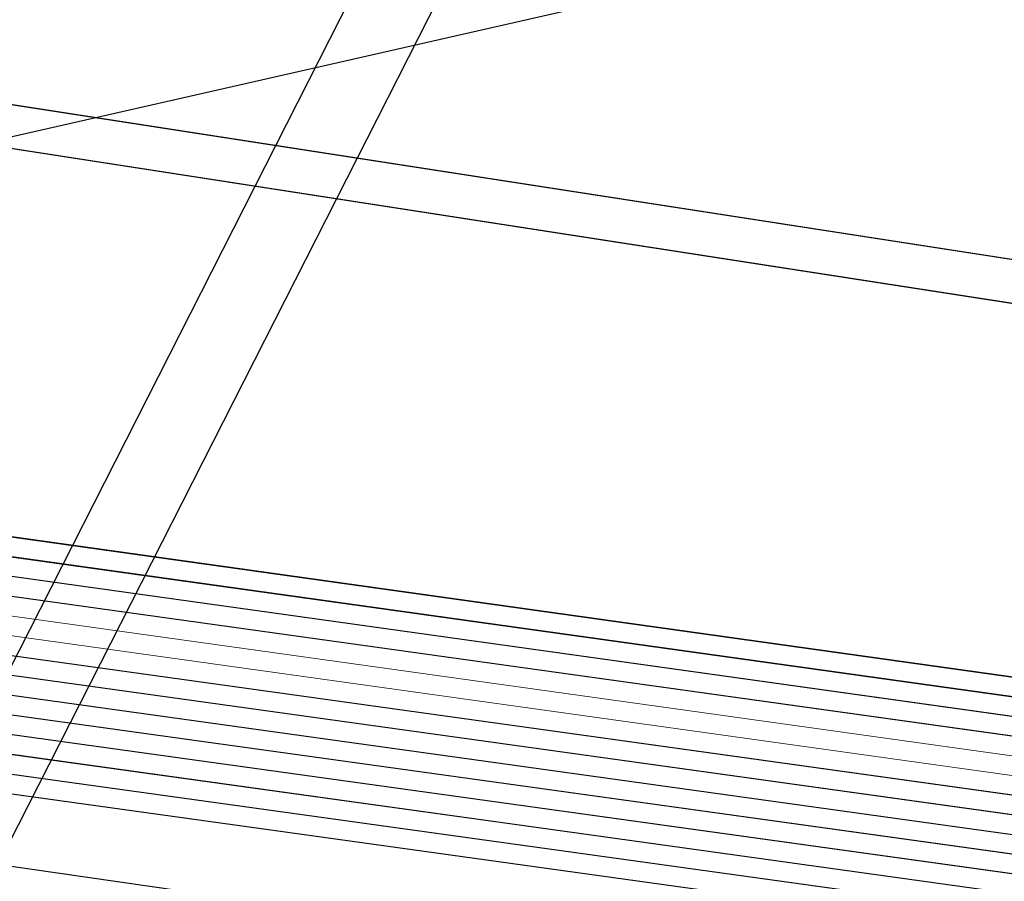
# Model space of a CAD drawing. Header units: metres. Extents: x -502 to 161, y -108 to 174.
# Tile 314 of 656: x -169.73 to -167.21, y -32.03 to -29.83. Entities that reach past the tile are written whole.
import ezdxf

# ---------------------------------------------------------------- set-up
doc = ezdxf.new("R2010")
doc.units = ezdxf.units.M
doc.header["$LTSCALE"] = 0.1
doc.linetypes.add('125', pattern=[101.6, 100.001, -1.599])
for name, color, linetype in [('BRI31-005.05-5p02-Koordinierung Lageplan 4. BA ZOB West 2022-06-15', 7, 'Continuous'), ('BRI31-005.06-5f07-Koordinierung Lageplan 4. BA ZOB Fernbusbahnh', 7, 'Continuous'), ('BRI32-005.02-5f05-Koordinierung Schemaplan 4 BA ZOB Teilbereich', 7, 'Continuous'), ('BRI32-005.03-5f06-Koordinierung Schemaplan 4 BA ZOB Teilbereich 2 Ost - Bahnhofsallee 2023-01-21', 7, 'Continuous')]:
    doc.layers.add(name, color=color, linetype=linetype)

msp = doc.modelspace()

# ---------------------------------------------------------------- linework, layer by layer
at = {"layer": 'BRI31-005.05-5p02-Koordinierung Lageplan 4. BA ZOB West 2022-06-15', "color": 250, "linetype": 'Continuous', "lineweight": 25, "true_color": 0x333333, "transparency": 33554687}
msp.add_line((-174.6352, -31.2326), (-141.7305, -23.7633), dxfattribs=at)
at = {"layer": 'BRI31-005.05-5p02-Koordinierung Lageplan 4. BA ZOB West 2022-06-15', "color": 7, "linetype": '125', "lineweight": 18, "transparency": 33554687}
for p, q in [((-167.4621, -26.9782), (-174.0792, -39.9901)), ((-167.2606, -27.0231), (-173.9009, -40.0807))]:
    msp.add_line(p, q, dxfattribs=at)
at = {"layer": 'BRI31-005.05-5p02-Koordinierung Lageplan 4. BA ZOB West 2022-06-15', "color": 7, "linetype": 'Continuous', "lineweight": 25, "transparency": 33554687}
for p, q in [((-167.4621, -26.9782), (-174.0792, -39.9901)), ((-167.2606, -27.0231), (-173.9009, -40.0807))]:
    msp.add_line(p, q, dxfattribs=at)
at = {"layer": 'BRI31-005.05-5p02-Koordinierung Lageplan 4. BA ZOB West 2022-06-15', "color": 7, "linetype": 'Continuous', "lineweight": 18, "transparency": 33554687}
for p, q in [((-167.4621, -26.9782), (-174.0792, -39.9901)), ((-167.2606, -27.0231), (-173.9009, -40.0807))]:
    msp.add_line(p, q, dxfattribs=at)
at = {"layer": 'BRI31-005.05-5p02-Koordinierung Lageplan 4. BA ZOB West 2022-06-15', "color": 6, "linetype": 'Continuous', "lineweight": 25, "true_color": 0xff00ff, "transparency": 33554687, "flags": 128}
for points in [[(-12.8197, -7.1584), (-13.0948, -7.1684), (-17.6753, -7.3484), (-25.0233, -7.7685), (-29.4119, -8.0888), (-36.588, -9.7298), (-36.8022, -9.7791), (-48.761, -11.229), (-54.8582, -12.3594), (-60.5568, -13.5195), (-72.2392, -15.9794), (-83.9386, -18.0493), (-95.7552, -20.2994), (-107.5641, -22.6294), (-119.3715, -24.8394), (-124.8625, -26.009), (-126.093, -26.1489), (-127.2478, -26.3291), (-138.8097, -28.3993), (-150.5411, -30.6494), (-156.6329, -31.8278), (-162.3974, -31.1788), (-174.3003, -29.339)], [(-174.3171, -29.4477), (-162.412, -31.2879), (-156.6285, -31.939), (-150.5203, -30.7574), (-138.7897, -28.5075), (-127.2296, -26.4376), (-126.0783, -26.2579), (-124.8448, -26.1177), (-119.3499, -24.9473), (-107.5433, -22.7374), (-95.7342, -20.4074), (-83.9188, -18.1575), (-72.2182, -16.0874), (-60.5345, -13.6272), (-54.8372, -12.4674), (-48.7444, -11.3378), (-36.7832, -9.8876), (-36.5634, -9.837), (-29.3955, -8.1979), (-25.0161, -7.8783), (-17.67, -7.4583), (-13.0906, -7.2783), (-12.8157, -7.2683)]]:
    msp.add_lwpolyline(points, dxfattribs=at)
at = {"layer": 'BRI31-005.05-5p02-Koordinierung Lageplan 4. BA ZOB West 2022-06-15', "color": 190, "linetype": 'Continuous', "lineweight": 35, "true_color": 0x7f00ff, "transparency": 33554687, "flags": 128}
for points in [[(-55.7007, -13.3634), (-59.4327, -13.9934), (-61.4087, -14.3464), (-62.2647, -14.4984), (-62.6667, -14.5974), (-62.8907, -14.7334), (-63.5967, -15.2334), (-64.4177, -15.8004), (-64.8657, -15.8864), (-69.7037, -16.7484), (-75.4637, -17.6884), (-81.7337, -18.6534), (-88.9077, -20.0034), (-93.6827, -20.7334), (-98.9647, -21.6334), (-104.5957, -22.9234), (-121.8907, -26.2934), (-126.8117, -27.2034), (-150.4477, -31.7134), (-157.1307, -33.0134), (-162.7687, -32.1234), (-174.7807, -30.4434), (-178.1477, -29.6134), (-179.1357, -29.4334)], [(-93.6747, -20.7824), (-98.9547, -21.6824), (-104.5847, -22.9724), (-121.8807, -26.3424), (-126.8027, -27.2524), (-150.4387, -31.7624), (-150.7407, -31.8214), (-157.1297, -33.0644), (-162.7757, -32.1724), (-174.7877, -30.4934), (-178.1567, -29.6624), (-179.1357, -29.4844)]]:
    msp.add_lwpolyline(points, dxfattribs=at)
at = {"layer": 'BRI31-005.05-5p02-Koordinierung Lageplan 4. BA ZOB West 2022-06-15', "color": 250, "linetype": 'Continuous', "lineweight": 25, "true_color": 0x333333, "transparency": 33554687, "flags": 128}
for points in [[(-179.1357, -29.7394), (-178.2047, -29.9074), (-176.5237, -30.3244), (-174.8367, -30.8434), (-162.8247, -32.5154), (-157.1227, -33.4214), (-150.6707, -32.1644), (-150.3757, -32.1054), (-126.7397, -27.5954), (-121.8107, -26.6854), (-104.5117, -23.3154), (-93.6067, -21.1744), (-88.8337, -20.4444), (-81.6527, -19.0944), (-75.3827, -18.1294), (-69.6317, -17.1894), (-64.2647, -16.2324), (-63.2977, -15.6984), (-62.6077, -15.0894), (-62.1947, -14.8414), (-59.6597, -14.3864), (-59.3767, -14.3364), (-55.6447, -13.7064)], [(-55.6367, -13.7554), (-59.3687, -14.3854), (-59.6507, -14.4354), (-62.1767, -14.8894), (-62.5777, -15.1304), (-63.2687, -15.7394), (-64.2477, -16.2804), (-69.6237, -17.2384), (-75.3737, -18.1784), (-81.6437, -19.1434), (-88.8257, -20.4934), (-93.5977, -21.2234), (-104.5017, -23.3644), (-121.8007, -26.7344), (-126.7307, -27.6444), (-150.3667, -32.1544), (-150.6607, -32.2134), (-157.1217, -33.4724), (-162.8317, -32.5644), (-174.8437, -30.8934), (-176.5357, -30.3734), (-178.2147, -29.9564), (-179.1357, -29.7904)], [(-55.6287, -13.8044), (-59.3607, -14.4344), (-59.6427, -14.4844), (-62.1587, -14.9374), (-62.5477, -15.1714), (-63.2397, -15.7804), (-64.2307, -16.3284), (-69.6157, -17.2874), (-75.3647, -18.2274), (-81.6347, -19.1924), (-88.8177, -20.5424), (-93.5887, -21.2724), (-104.4917, -23.4134), (-121.7907, -26.7834), (-126.7217, -27.6934), (-150.3577, -32.2034), (-150.6507, -32.2624), (-157.1207, -33.5234), (-162.8387, -32.6134), (-174.8507, -30.9434), (-176.5477, -30.4224), (-178.2247, -30.0054), (-179.1357, -29.8414)], [(-55.6207, -13.8534), (-59.3527, -14.4834), (-59.6277, -14.5324), (-62.1407, -14.9854), (-62.5177, -15.2124), (-63.2107, -15.8214), (-64.2137, -16.3764), (-69.6077, -17.3364), (-75.3557, -18.2764), (-81.6257, -19.2414), (-88.8097, -20.5914), (-93.5797, -21.3214), (-104.4817, -23.4624), (-121.7807, -26.8324), (-126.7127, -27.7424), (-150.3487, -32.2524), (-150.6407, -32.3114), (-157.1197, -33.5744), (-162.8457, -32.6624), (-174.8577, -30.9934), (-176.5597, -30.4714), (-178.2347, -30.0544), (-179.1357, -29.8924)], [(-55.6127, -13.9024), (-59.3447, -14.5324), (-59.6247, -14.5824), (-62.1227, -15.0334), (-62.4877, -15.2534), (-63.1817, -15.8624), (-64.1967, -16.4244), (-69.5997, -17.3854), (-75.3467, -18.3254), (-81.6167, -19.2904), (-88.8017, -20.6404), (-93.5707, -21.3704), (-104.4717, -23.5114), (-121.7707, -26.8814), (-126.7037, -27.7914), (-150.3397, -32.3014), (-150.6307, -32.3604), (-157.1187, -33.6254), (-162.8527, -32.7114), (-174.8647, -31.0434), (-176.5717, -30.5204), (-178.2447, -30.1034), (-179.1357, -29.9434)], [(-55.6047, -13.9514), (-59.3367, -14.5814), (-62.1047, -15.0814), (-62.4577, -15.2944), (-63.1527, -15.9034), (-64.1797, -16.4724), (-69.5917, -17.4344), (-75.3377, -18.3744), (-81.6077, -19.3394), (-88.7937, -20.6894), (-93.5617, -21.4194), (-104.4617, -23.5604), (-121.7607, -26.9304), (-126.6947, -27.8404), (-150.3307, -32.3504), (-150.6207, -32.4094), (-157.1177, -33.6764), (-162.8597, -32.7604), (-174.8717, -31.0934), (-176.5837, -30.5694), (-178.2547, -30.1524), (-179.1357, -29.9944)], [(-56.5667, -14.3244), (-56.9487, -14.6244), (-57.8377, -15.3484), (-58.3257, -15.4954), (-59.9937, -15.7044), (-61.6697, -15.9144), (-63.7887, -16.4534), (-69.5837, -17.4834), (-75.3287, -18.4234), (-81.5687, -19.5644), (-84.6457, -20.1594), (-93.6297, -21.6994), (-104.3877, -23.8594), (-121.7187, -27.1554), (-122.6217, -27.3224), (-126.1537, -27.9814), (-137.6357, -30.1594), (-150.2927, -32.5534), (-151.8867, -32.8594), (-157.0417, -33.8394), (-163.2567, -32.9244), (-174.3647, -31.3244), (-178.3997, -30.6854)], [(-62.5057, -14.9114), (-62.7017, -15.0274), (-63.4007, -15.5204), (-64.2987, -16.1364), (-69.6477, -17.0914), (-75.4007, -18.0314), (-81.6707, -18.9964), (-88.8497, -20.3464), (-93.6247, -21.0764), (-104.5317, -23.2174), (-121.8307, -26.5874), (-126.7577, -27.4974), (-150.3937, -32.0074), (-150.6907, -32.0664), (-157.1247, -33.3194), (-162.8107, -32.4174), (-174.8227, -30.7434), (-176.4997, -30.2264), (-178.1847, -29.8094), (-179.1357, -29.6374)], [(-62.4797, -14.9544), (-62.6747, -15.0694), (-63.3727, -15.5614), (-64.2817, -16.1844), (-69.6397, -17.1404), (-75.3917, -18.0804), (-81.6617, -19.0454), (-88.8417, -20.3954), (-93.6157, -21.1254), (-104.5217, -23.2664), (-121.8207, -26.6364), (-126.7487, -27.5464), (-150.3847, -32.0564), (-150.6807, -32.1154), (-157.1237, -33.3704), (-162.8177, -32.4664), (-174.8297, -30.7934), (-176.5117, -30.2754), (-178.1947, -29.8584), (-179.1357, -29.6884)], [(-93.6667, -20.8314), (-98.9447, -21.7314), (-104.5737, -23.0214), (-121.8707, -26.3914), (-126.7937, -27.3014), (-150.4297, -31.8114), (-150.7307, -31.8704), (-157.1287, -33.1154), (-162.7827, -32.2214), (-174.7947, -30.5434), (-178.1657, -29.7114), (-179.1357, -29.5354)], [(-93.6587, -20.8804), (-98.9347, -21.7804), (-104.5627, -23.0704), (-121.8607, -26.4404), (-126.7847, -27.3504), (-150.4207, -31.8604), (-150.7207, -31.9194), (-157.1277, -33.1664), (-162.7897, -32.2704), (-174.8017, -30.5934), (-178.1747, -29.7604), (-179.1357, -29.5864)]]:
    msp.add_lwpolyline(points, dxfattribs=at)
at = {"layer": 'BRI31-005.05-5p02-Koordinierung Lageplan 4. BA ZOB West 2022-06-15', "color": 251, "linetype": 'Continuous', "lineweight": 13, "true_color": 0x5b5b5b, "transparency": 33554687, "flags": 128}
for points in [[(-93.6507, -20.9294), (-98.8777, -21.8214), (-104.5517, -23.1194), (-121.8507, -26.4894), (-126.7757, -27.3994), (-150.4117, -31.9094), (-150.7107, -31.9684), (-157.1267, -33.2174), (-162.7967, -32.3194), (-174.8087, -30.6434), (-176.5547, -29.7624), (-176.4667, -28.8414), (-176.3907, -28.5144)], [(-93.6427, -20.9784), (-98.9147, -21.8784), (-104.5407, -23.1684), (-121.8407, -26.5384), (-126.7667, -27.4484), (-150.4027, -31.9584), (-150.7007, -32.0174), (-157.1257, -33.2684), (-162.8037, -32.3684), (-174.8157, -30.6934), (-176.6607, -29.8214), (-176.5657, -28.8254), (-176.4877, -28.4914)]]:
    msp.add_lwpolyline(points, dxfattribs=at)
at = {"layer": 'BRI31-005.05-5p02-Koordinierung Lageplan 4. BA ZOB West 2022-06-15', "color": 116, "linetype": 'Continuous', "lineweight": 13, "true_color": 0x007f3f, "transparency": 33554687, "flags": 128}
for points in [[(-126.7577, -27.4974), (-150.3927, -32.0074), (-150.6917, -32.0664), (-157.1247, -33.3194), (-162.8117, -32.4184), (-174.8387, -30.7404), (-176.6607, -29.8214), (-176.5657, -28.8254), (-176.4877, -28.4914), (-176.2937, -28.5374), (-176.3677, -28.8574), (-176.4487, -29.7034), (-174.7787, -30.5464), (-162.7817, -32.2204), (-157.1287, -33.1154), (-150.7297, -31.8704), (-150.4307, -31.8114), (-126.7937, -27.3014)], [(-126.7487, -27.5464), (-150.3837, -32.0564), (-150.6817, -32.1154), (-157.1237, -33.3704), (-162.8187, -32.4674), (-174.8447, -30.7904), (-176.7667, -29.8814), (-176.6647, -28.8094), (-176.5847, -28.4684), (-176.3907, -28.5144), (-176.4667, -28.8414), (-176.5547, -29.7614), (-174.7867, -30.5964), (-162.7887, -32.2694), (-157.1277, -33.1664), (-150.7197, -31.9194), (-150.4217, -31.8604), (-126.7847, -27.3504)]]:
    msp.add_lwpolyline(points, dxfattribs=at)
at = {"layer": 'BRI31-005.06-5f07-Koordinierung Lageplan 4. BA ZOB Fernbusbahnh', "color": 190, "linetype": 'Continuous', "lineweight": 30, "true_color": 0x7f00ff, "transparency": 33554687, "flags": 128}
for points in [[(-55.7007, -13.3634), (-59.4327, -13.9934), (-61.4087, -14.3464), (-62.2647, -14.4984), (-62.6667, -14.5974), (-62.8907, -14.7334), (-63.5967, -15.2334), (-64.4177, -15.8004), (-64.8657, -15.8864), (-69.7037, -16.7484), (-75.4637, -17.6884), (-81.7337, -18.6534), (-88.9077, -20.0034), (-93.6827, -20.7334), (-98.9647, -21.6334), (-104.5957, -22.9234), (-121.8907, -26.2934), (-126.8117, -27.2034), (-150.4477, -31.7134), (-157.1307, -33.0134), (-162.7687, -32.1234), (-174.7807, -30.4434), (-178.1477, -29.6134), (-179.1357, -29.4334)], [(-93.6747, -20.7824), (-98.9547, -21.6824), (-104.5847, -22.9724), (-121.8807, -26.3424), (-126.8027, -27.2524), (-150.4387, -31.7624), (-150.7407, -31.8214), (-157.1297, -33.0644), (-162.7757, -32.1724), (-174.7877, -30.4934), (-178.1567, -29.6624), (-179.1357, -29.4844)]]:
    msp.add_lwpolyline(points, dxfattribs=at)
at = {"layer": 'BRI31-005.06-5f07-Koordinierung Lageplan 4. BA ZOB Fernbusbahnh', "color": 250, "linetype": 'Continuous', "lineweight": 20, "true_color": 0x333333, "transparency": 33554687, "flags": 128}
for points in [[(-179.1357, -29.7394), (-178.2047, -29.9074), (-176.5237, -30.3244), (-174.8367, -30.8434), (-162.8247, -32.5154), (-157.1227, -33.4214), (-150.6707, -32.1644), (-150.3757, -32.1054), (-126.7397, -27.5954), (-121.8107, -26.6854), (-104.5117, -23.3154), (-93.6067, -21.1744), (-88.8337, -20.4444), (-81.6527, -19.0944), (-75.3827, -18.1294), (-69.6317, -17.1894), (-64.2647, -16.2324), (-63.2977, -15.6984), (-62.6077, -15.0894), (-62.1947, -14.8414), (-59.6597, -14.3864), (-59.3767, -14.3364), (-55.6447, -13.7064)], [(-55.6367, -13.7554), (-59.3687, -14.3854), (-59.6507, -14.4354), (-62.1767, -14.8894), (-62.5777, -15.1304), (-63.2687, -15.7394), (-64.2477, -16.2804), (-69.6237, -17.2384), (-75.3737, -18.1784), (-81.6437, -19.1434), (-88.8257, -20.4934), (-93.5977, -21.2234), (-104.5017, -23.3644), (-121.8007, -26.7344), (-126.7307, -27.6444), (-150.3667, -32.1544), (-150.6607, -32.2134), (-157.1217, -33.4724), (-162.8317, -32.5644), (-174.8437, -30.8934), (-176.5357, -30.3734), (-178.2147, -29.9564), (-179.1357, -29.7904)], [(-55.6287, -13.8044), (-59.3607, -14.4344), (-59.6427, -14.4844), (-62.1587, -14.9374), (-62.5477, -15.1714), (-63.2397, -15.7804), (-64.2307, -16.3284), (-69.6157, -17.2874), (-75.3647, -18.2274), (-81.6347, -19.1924), (-88.8177, -20.5424), (-93.5887, -21.2724), (-104.4917, -23.4134), (-121.7907, -26.7834), (-126.7217, -27.6934), (-150.3577, -32.2034), (-150.6507, -32.2624), (-157.1207, -33.5234), (-162.8387, -32.6134), (-174.8507, -30.9434), (-176.5477, -30.4224), (-178.2247, -30.0054), (-179.1357, -29.8414)], [(-55.6207, -13.8534), (-59.3527, -14.4834), (-59.6277, -14.5324), (-62.1407, -14.9854), (-62.5177, -15.2124), (-63.2107, -15.8214), (-64.2137, -16.3764), (-69.6077, -17.3364), (-75.3557, -18.2764), (-81.6257, -19.2414), (-88.8097, -20.5914), (-93.5797, -21.3214), (-104.4817, -23.4624), (-121.7807, -26.8324), (-126.7127, -27.7424), (-150.3487, -32.2524), (-150.6407, -32.3114), (-157.1197, -33.5744), (-162.8457, -32.6624), (-174.8577, -30.9934), (-176.5597, -30.4714), (-178.2347, -30.0544), (-179.1357, -29.8924)], [(-55.6127, -13.9024), (-59.3447, -14.5324), (-59.6247, -14.5824), (-62.1227, -15.0334), (-62.4877, -15.2534), (-63.1817, -15.8624), (-64.1967, -16.4244), (-69.5997, -17.3854), (-75.3467, -18.3254), (-81.6167, -19.2904), (-88.8017, -20.6404), (-93.5707, -21.3704), (-104.4717, -23.5114), (-121.7707, -26.8814), (-126.7037, -27.7914), (-150.3397, -32.3014), (-150.6307, -32.3604), (-157.1187, -33.6254), (-162.8527, -32.7114), (-174.8647, -31.0434), (-176.5717, -30.5204), (-178.2447, -30.1034), (-179.1357, -29.9434)], [(-55.6047, -13.9514), (-59.3367, -14.5814), (-62.1047, -15.0814), (-62.4577, -15.2944), (-63.1527, -15.9034), (-64.1797, -16.4724), (-69.5917, -17.4344), (-75.3377, -18.3744), (-81.6077, -19.3394), (-88.7937, -20.6894), (-93.5617, -21.4194), (-104.4617, -23.5604), (-121.7607, -26.9304), (-126.6947, -27.8404), (-150.3307, -32.3504), (-150.6207, -32.4094), (-157.1177, -33.6764), (-162.8597, -32.7604), (-174.8717, -31.0934), (-176.5837, -30.5694), (-178.2547, -30.1524), (-179.1357, -29.9944)], [(-56.5667, -14.3244), (-56.9487, -14.6244), (-57.8377, -15.3484), (-58.3257, -15.4954), (-59.9937, -15.7044), (-61.6697, -15.9144), (-63.7887, -16.4534), (-69.5837, -17.4834), (-75.3287, -18.4234), (-81.5687, -19.5644), (-84.6457, -20.1594), (-93.6297, -21.6994), (-104.3877, -23.8594), (-121.7187, -27.1554), (-122.6217, -27.3224), (-126.1537, -27.9814), (-137.6357, -30.1594), (-150.2927, -32.5534), (-151.8867, -32.8594), (-157.0417, -33.8394), (-163.2567, -32.9244), (-174.3647, -31.3244), (-178.3997, -30.6854)], [(-62.5057, -14.9114), (-62.7017, -15.0274), (-63.4007, -15.5204), (-64.2987, -16.1364), (-69.6477, -17.0914), (-75.4007, -18.0314), (-81.6707, -18.9964), (-88.8497, -20.3464), (-93.6247, -21.0764), (-104.5317, -23.2174), (-121.8307, -26.5874), (-126.7577, -27.4974), (-150.3937, -32.0074), (-150.6907, -32.0664), (-157.1247, -33.3194), (-162.8107, -32.4174), (-174.8227, -30.7434), (-176.4997, -30.2264), (-178.1847, -29.8094), (-179.1357, -29.6374)], [(-62.4797, -14.9544), (-62.6747, -15.0694), (-63.3727, -15.5614), (-64.2817, -16.1844), (-69.6397, -17.1404), (-75.3917, -18.0804), (-81.6617, -19.0454), (-88.8417, -20.3954), (-93.6157, -21.1254), (-104.5217, -23.2664), (-121.8207, -26.6364), (-126.7487, -27.5464), (-150.3847, -32.0564), (-150.6807, -32.1154), (-157.1237, -33.3704), (-162.8177, -32.4664), (-174.8297, -30.7934), (-176.5117, -30.2754), (-178.1947, -29.8584), (-179.1357, -29.6884)], [(-93.6667, -20.8314), (-98.9447, -21.7314), (-104.5737, -23.0214), (-121.8707, -26.3914), (-126.7937, -27.3014), (-150.4297, -31.8114), (-150.7307, -31.8704), (-157.1287, -33.1154), (-162.7827, -32.2214), (-174.7947, -30.5434), (-178.1657, -29.7114), (-179.1357, -29.5354)], [(-93.6587, -20.8804), (-98.9347, -21.7804), (-104.5627, -23.0704), (-121.8607, -26.4404), (-126.7847, -27.3504), (-150.4207, -31.8604), (-150.7207, -31.9194), (-157.1277, -33.1664), (-162.7897, -32.2704), (-174.8017, -30.5934), (-178.1747, -29.7604), (-179.1357, -29.5864)]]:
    msp.add_lwpolyline(points, dxfattribs=at)
at = {"layer": 'BRI32-005.02-5f05-Koordinierung Schemaplan 4 BA ZOB Teilbereich', "color": 6, "linetype": 'Continuous', "lineweight": 25, "true_color": 0xff00ff, "transparency": 33554687, "flags": 128}
for points in [[(-12.8197, -7.1584), (-13.0948, -7.1684), (-17.6753, -7.3484), (-25.0233, -7.7685), (-29.4119, -8.0888), (-36.588, -9.7298), (-36.8022, -9.7791), (-48.761, -11.229), (-54.8582, -12.3594), (-60.5568, -13.5195), (-72.2392, -15.9794), (-83.9386, -18.0493), (-95.7552, -20.2994), (-107.5641, -22.6294), (-119.3715, -24.8394), (-124.8625, -26.009), (-126.093, -26.1489), (-127.2478, -26.3291), (-138.8097, -28.3993), (-150.5411, -30.6494), (-156.6329, -31.8278), (-162.3974, -31.1788), (-174.3003, -29.339)], [(-174.3171, -29.4477), (-162.412, -31.2879), (-156.6285, -31.939), (-150.5203, -30.7574), (-138.7897, -28.5075), (-127.2296, -26.4376), (-126.0783, -26.2579), (-124.8448, -26.1177), (-119.3499, -24.9473), (-107.5433, -22.7374), (-95.7342, -20.4074), (-83.9188, -18.1575), (-72.2182, -16.0874), (-60.5345, -13.6272), (-54.8372, -12.4674), (-48.7444, -11.3378), (-36.7832, -9.8876), (-36.5634, -9.837), (-29.3955, -8.1979), (-25.0161, -7.8783), (-17.67, -7.4583), (-13.0906, -7.2783), (-12.8157, -7.2683)]]:
    msp.add_lwpolyline(points, dxfattribs=at)
at = {"layer": 'BRI32-005.02-5f05-Koordinierung Schemaplan 4 BA ZOB Teilbereich', "color": 190, "linetype": 'Continuous', "lineweight": 35, "true_color": 0x7f00ff, "transparency": 33554687, "flags": 128}
for points in [[(-55.7007, -13.3634), (-59.4327, -13.9934), (-61.4087, -14.3464), (-62.2647, -14.4984), (-62.6667, -14.5974), (-62.8907, -14.7334), (-63.5967, -15.2334), (-64.4177, -15.8004), (-64.8657, -15.8864), (-69.7037, -16.7484), (-75.4637, -17.6884), (-81.7337, -18.6534), (-88.9077, -20.0034), (-93.6827, -20.7334), (-98.9647, -21.6334), (-104.5957, -22.9234), (-121.8907, -26.2934), (-126.8117, -27.2034), (-150.4477, -31.7134), (-157.1307, -33.0134), (-162.7687, -32.1234), (-174.7807, -30.4434), (-178.1477, -29.6134), (-179.1357, -29.4334)], [(-93.6747, -20.7824), (-98.9547, -21.6824), (-104.5847, -22.9724), (-121.8807, -26.3424), (-126.8027, -27.2524), (-150.4387, -31.7624), (-150.7407, -31.8214), (-157.1297, -33.0644), (-162.7757, -32.1724), (-174.7877, -30.4934), (-178.1567, -29.6624), (-179.1357, -29.4844)]]:
    msp.add_lwpolyline(points, dxfattribs=at)
at = {"layer": 'BRI32-005.02-5f05-Koordinierung Schemaplan 4 BA ZOB Teilbereich', "color": 250, "linetype": 'Continuous', "lineweight": 25, "true_color": 0x333333, "transparency": 33554687, "flags": 128}
for points in [[(-179.1357, -29.7394), (-178.2047, -29.9074), (-176.5237, -30.3244), (-174.8367, -30.8434), (-162.8247, -32.5154), (-157.1227, -33.4214), (-150.6707, -32.1644), (-150.3757, -32.1054), (-126.7397, -27.5954), (-121.8107, -26.6854), (-104.5117, -23.3154), (-93.6067, -21.1744), (-88.8337, -20.4444), (-81.6527, -19.0944), (-75.3827, -18.1294), (-69.6317, -17.1894), (-64.2647, -16.2324), (-63.2977, -15.6984), (-62.6077, -15.0894), (-62.1947, -14.8414), (-59.6597, -14.3864), (-59.3767, -14.3364), (-55.6447, -13.7064)], [(-55.6367, -13.7554), (-59.3687, -14.3854), (-59.6507, -14.4354), (-62.1767, -14.8894), (-62.5777, -15.1304), (-63.2687, -15.7394), (-64.2477, -16.2804), (-69.6237, -17.2384), (-75.3737, -18.1784), (-81.6437, -19.1434), (-88.8257, -20.4934), (-93.5977, -21.2234), (-104.5017, -23.3644), (-121.8007, -26.7344), (-126.7307, -27.6444), (-150.3667, -32.1544), (-150.6607, -32.2134), (-157.1217, -33.4724), (-162.8317, -32.5644), (-174.8437, -30.8934), (-176.5357, -30.3734), (-178.2147, -29.9564), (-179.1357, -29.7904)], [(-55.6287, -13.8044), (-59.3607, -14.4344), (-59.6427, -14.4844), (-62.1587, -14.9374), (-62.5477, -15.1714), (-63.2397, -15.7804), (-64.2307, -16.3284), (-69.6157, -17.2874), (-75.3647, -18.2274), (-81.6347, -19.1924), (-88.8177, -20.5424), (-93.5887, -21.2724), (-104.4917, -23.4134), (-121.7907, -26.7834), (-126.7217, -27.6934), (-150.3577, -32.2034), (-150.6507, -32.2624), (-157.1207, -33.5234), (-162.8387, -32.6134), (-174.8507, -30.9434), (-176.5477, -30.4224), (-178.2247, -30.0054), (-179.1357, -29.8414)], [(-55.6207, -13.8534), (-59.3527, -14.4834), (-59.6277, -14.5324), (-62.1407, -14.9854), (-62.5177, -15.2124), (-63.2107, -15.8214), (-64.2137, -16.3764), (-69.6077, -17.3364), (-75.3557, -18.2764), (-81.6257, -19.2414), (-88.8097, -20.5914), (-93.5797, -21.3214), (-104.4817, -23.4624), (-121.7807, -26.8324), (-126.7127, -27.7424), (-150.3487, -32.2524), (-150.6407, -32.3114), (-157.1197, -33.5744), (-162.8457, -32.6624), (-174.8577, -30.9934), (-176.5597, -30.4714), (-178.2347, -30.0544), (-179.1357, -29.8924)], [(-55.6127, -13.9024), (-59.3447, -14.5324), (-59.6247, -14.5824), (-62.1227, -15.0334), (-62.4877, -15.2534), (-63.1817, -15.8624), (-64.1967, -16.4244), (-69.5997, -17.3854), (-75.3467, -18.3254), (-81.6167, -19.2904), (-88.8017, -20.6404), (-93.5707, -21.3704), (-104.4717, -23.5114), (-121.7707, -26.8814), (-126.7037, -27.7914), (-150.3397, -32.3014), (-150.6307, -32.3604), (-157.1187, -33.6254), (-162.8527, -32.7114), (-174.8647, -31.0434), (-176.5717, -30.5204), (-178.2447, -30.1034), (-179.1357, -29.9434)], [(-55.6047, -13.9514), (-59.3367, -14.5814), (-62.1047, -15.0814), (-62.4577, -15.2944), (-63.1527, -15.9034), (-64.1797, -16.4724), (-69.5917, -17.4344), (-75.3377, -18.3744), (-81.6077, -19.3394), (-88.7937, -20.6894), (-93.5617, -21.4194), (-104.4617, -23.5604), (-121.7607, -26.9304), (-126.6947, -27.8404), (-150.3307, -32.3504), (-150.6207, -32.4094), (-157.1177, -33.6764), (-162.8597, -32.7604), (-174.8717, -31.0934), (-176.5837, -30.5694), (-178.2547, -30.1524), (-179.1357, -29.9944)], [(-56.5667, -14.3244), (-56.9487, -14.6244), (-57.8377, -15.3484), (-58.3257, -15.4954), (-59.9937, -15.7044), (-61.6697, -15.9144), (-63.7887, -16.4534), (-69.5837, -17.4834), (-75.3287, -18.4234), (-81.5687, -19.5644), (-84.6457, -20.1594), (-93.6297, -21.6994), (-104.3877, -23.8594), (-121.7187, -27.1554), (-122.6217, -27.3224), (-126.1537, -27.9814), (-137.6357, -30.1594), (-150.2927, -32.5534), (-151.8867, -32.8594), (-157.0417, -33.8394), (-163.2567, -32.9244), (-174.3647, -31.3244), (-178.3997, -30.6854)], [(-93.6667, -20.8314), (-98.9447, -21.7314), (-104.5737, -23.0214), (-121.8707, -26.3914), (-126.7937, -27.3014), (-150.4297, -31.8114), (-150.7307, -31.8704), (-157.1287, -33.1154), (-162.7827, -32.2214), (-174.7947, -30.5434), (-178.1657, -29.7114), (-179.1357, -29.5354)], [(-93.6587, -20.8804), (-98.9347, -21.7804), (-104.5627, -23.0704), (-121.8607, -26.4404), (-126.7847, -27.3504), (-150.4207, -31.8604), (-150.7207, -31.9194), (-157.1277, -33.1664), (-162.7897, -32.2704), (-174.8017, -30.5934), (-178.1747, -29.7604), (-179.1357, -29.5864)]]:
    msp.add_lwpolyline(points, dxfattribs=at)
at = {"layer": 'BRI32-005.02-5f05-Koordinierung Schemaplan 4 BA ZOB Teilbereich', "color": 251, "linetype": 'Continuous', "lineweight": 13, "true_color": 0x5b5b5b, "transparency": 33554687, "flags": 128}
for points in [[(-93.6507, -20.9294), (-98.8777, -21.8214), (-104.5517, -23.1194), (-121.8507, -26.4894), (-126.7757, -27.3994), (-150.4117, -31.9094), (-150.7107, -31.9684), (-157.1267, -33.2174), (-162.7967, -32.3194), (-174.8087, -30.6434), (-176.5547, -29.7624), (-176.4667, -28.8414), (-176.3907, -28.5144)], [(-93.6427, -20.9784), (-98.9147, -21.8784), (-104.5407, -23.1684), (-121.8407, -26.5384), (-126.7667, -27.4484), (-150.4027, -31.9584), (-150.7007, -32.0174), (-157.1257, -33.2684), (-162.8037, -32.3684), (-174.8157, -30.6934), (-176.6607, -29.8214), (-176.5657, -28.8254), (-176.4877, -28.4914)]]:
    msp.add_lwpolyline(points, dxfattribs=at)
at = {"layer": 'BRI32-005.02-5f05-Koordinierung Schemaplan 4 BA ZOB Teilbereich', "color": 116, "linetype": 'Continuous', "lineweight": 13, "true_color": 0x007f3f, "transparency": 33554687, "flags": 128}
for points in [[(-126.7577, -27.4974), (-150.3927, -32.0074), (-150.6917, -32.0664), (-157.1247, -33.3194), (-162.8117, -32.4184), (-174.8387, -30.7404), (-176.6607, -29.8214), (-176.5657, -28.8254), (-176.4877, -28.4914), (-176.2937, -28.5374), (-176.3677, -28.8574), (-176.4487, -29.7034), (-174.7787, -30.5464), (-162.7817, -32.2204), (-157.1287, -33.1154), (-150.7297, -31.8704), (-150.4307, -31.8114), (-126.7937, -27.3014)], [(-126.7487, -27.5464), (-150.3837, -32.0564), (-150.6817, -32.1154), (-157.1237, -33.3704), (-162.8187, -32.4674), (-174.8447, -30.7904), (-176.7667, -29.8814), (-176.6647, -28.8094), (-176.5847, -28.4684), (-176.3907, -28.5144), (-176.4667, -28.8414), (-176.5547, -29.7614), (-174.7867, -30.5964), (-162.7887, -32.2694), (-157.1277, -33.1664), (-150.7197, -31.9194), (-150.4217, -31.8604), (-126.7847, -27.3504)]]:
    msp.add_lwpolyline(points, dxfattribs=at)
at = {"layer": 'BRI32-005.03-5f06-Koordinierung Schemaplan 4 BA ZOB Teilbereich 2 Ost - Bahnhofsallee 2023-01-21', "color": 6, "linetype": 'Continuous', "lineweight": 20, "true_color": 0xff00ff, "transparency": 33554687, "flags": 128}
for points in [[(-12.8197, -7.1584), (-13.0948, -7.1684), (-17.6753, -7.3484), (-25.0233, -7.7685), (-29.4119, -8.0888), (-36.588, -9.7298), (-36.8022, -9.7791), (-48.761, -11.229), (-54.8582, -12.3594), (-60.5568, -13.5195), (-72.2392, -15.9794), (-83.9386, -18.0493), (-95.7552, -20.2994), (-107.5641, -22.6294), (-119.3715, -24.8394), (-124.8625, -26.009), (-126.093, -26.1489), (-127.2478, -26.3291), (-138.8097, -28.3993), (-150.5411, -30.6494), (-156.6329, -31.8278), (-162.3974, -31.1788), (-174.3003, -29.339)], [(-174.3171, -29.4477), (-162.412, -31.2879), (-156.6285, -31.939), (-150.5203, -30.7574), (-138.7897, -28.5075), (-127.2296, -26.4376), (-126.0783, -26.2579), (-124.8448, -26.1177), (-119.3499, -24.9473), (-107.5433, -22.7374), (-95.7342, -20.4074), (-83.9188, -18.1575), (-72.2182, -16.0874), (-60.5345, -13.6272), (-54.8372, -12.4674), (-48.7444, -11.3378), (-36.7832, -9.8876), (-36.5634, -9.837), (-29.3955, -8.1979), (-25.0161, -7.8783), (-17.67, -7.4583), (-13.0906, -7.2783), (-12.8157, -7.2683)]]:
    msp.add_lwpolyline(points, dxfattribs=at)
at = {"layer": 'BRI32-005.03-5f06-Koordinierung Schemaplan 4 BA ZOB Teilbereich 2 Ost - Bahnhofsallee 2023-01-21', "color": 190, "linetype": 'Continuous', "lineweight": 30, "true_color": 0x7f00ff, "transparency": 33554687, "flags": 128}
for points in [[(-55.7007, -13.3634), (-59.4327, -13.9934), (-61.4087, -14.3464), (-62.2647, -14.4984), (-62.6667, -14.5974), (-62.8907, -14.7334), (-63.5967, -15.2334), (-64.4177, -15.8004), (-64.8657, -15.8864), (-69.7037, -16.7484), (-75.4637, -17.6884), (-81.7337, -18.6534), (-88.9077, -20.0034), (-93.6827, -20.7334), (-98.9647, -21.6334), (-104.5957, -22.9234), (-121.8907, -26.2934), (-126.8117, -27.2034), (-150.4477, -31.7134), (-157.1307, -33.0134), (-162.7687, -32.1234), (-174.7807, -30.4434), (-178.1477, -29.6134), (-179.1357, -29.4334)], [(-93.6747, -20.7824), (-98.9547, -21.6824), (-104.5847, -22.9724), (-121.8807, -26.3424), (-126.8027, -27.2524), (-150.4387, -31.7624), (-150.7407, -31.8214), (-157.1297, -33.0644), (-162.7757, -32.1724), (-174.7877, -30.4934), (-178.1567, -29.6624), (-179.1357, -29.4844)]]:
    msp.add_lwpolyline(points, dxfattribs=at)
at = {"layer": 'BRI32-005.03-5f06-Koordinierung Schemaplan 4 BA ZOB Teilbereich 2 Ost - Bahnhofsallee 2023-01-21', "color": 250, "linetype": 'Continuous', "lineweight": 20, "true_color": 0x333333, "transparency": 33554687, "flags": 128}
for points in [[(-179.1357, -29.7394), (-178.2047, -29.9074), (-176.5237, -30.3244), (-174.8367, -30.8434), (-162.8247, -32.5154), (-157.1227, -33.4214), (-150.6707, -32.1644), (-150.3757, -32.1054), (-126.7397, -27.5954), (-121.8107, -26.6854), (-104.5117, -23.3154), (-93.6067, -21.1744), (-88.8337, -20.4444), (-81.6527, -19.0944), (-75.3827, -18.1294), (-69.6317, -17.1894), (-64.2647, -16.2324), (-63.2977, -15.6984), (-62.6077, -15.0894), (-62.1947, -14.8414), (-59.6597, -14.3864), (-59.3767, -14.3364), (-55.6447, -13.7064)], [(-55.6367, -13.7554), (-59.3687, -14.3854), (-59.6507, -14.4354), (-62.1767, -14.8894), (-62.5777, -15.1304), (-63.2687, -15.7394), (-64.2477, -16.2804), (-69.6237, -17.2384), (-75.3737, -18.1784), (-81.6437, -19.1434), (-88.8257, -20.4934), (-93.5977, -21.2234), (-104.5017, -23.3644), (-121.8007, -26.7344), (-126.7307, -27.6444), (-150.3667, -32.1544), (-150.6607, -32.2134), (-157.1217, -33.4724), (-162.8317, -32.5644), (-174.8437, -30.8934), (-176.5357, -30.3734), (-178.2147, -29.9564), (-179.1357, -29.7904)], [(-55.6287, -13.8044), (-59.3607, -14.4344), (-59.6427, -14.4844), (-62.1587, -14.9374), (-62.5477, -15.1714), (-63.2397, -15.7804), (-64.2307, -16.3284), (-69.6157, -17.2874), (-75.3647, -18.2274), (-81.6347, -19.1924), (-88.8177, -20.5424), (-93.5887, -21.2724), (-104.4917, -23.4134), (-121.7907, -26.7834), (-126.7217, -27.6934), (-150.3577, -32.2034), (-150.6507, -32.2624), (-157.1207, -33.5234), (-162.8387, -32.6134), (-174.8507, -30.9434), (-176.5477, -30.4224), (-178.2247, -30.0054), (-179.1357, -29.8414)], [(-55.6207, -13.8534), (-59.3527, -14.4834), (-59.6277, -14.5324), (-62.1407, -14.9854), (-62.5177, -15.2124), (-63.2107, -15.8214), (-64.2137, -16.3764), (-69.6077, -17.3364), (-75.3557, -18.2764), (-81.6257, -19.2414), (-88.8097, -20.5914), (-93.5797, -21.3214), (-104.4817, -23.4624), (-121.7807, -26.8324), (-126.7127, -27.7424), (-150.3487, -32.2524), (-150.6407, -32.3114), (-157.1197, -33.5744), (-162.8457, -32.6624), (-174.8577, -30.9934), (-176.5597, -30.4714), (-178.2347, -30.0544), (-179.1357, -29.8924)], [(-55.6127, -13.9024), (-59.3447, -14.5324), (-59.6247, -14.5824), (-62.1227, -15.0334), (-62.4877, -15.2534), (-63.1817, -15.8624), (-64.1967, -16.4244), (-69.5997, -17.3854), (-75.3467, -18.3254), (-81.6167, -19.2904), (-88.8017, -20.6404), (-93.5707, -21.3704), (-104.4717, -23.5114), (-121.7707, -26.8814), (-126.7037, -27.7914), (-150.3397, -32.3014), (-150.6307, -32.3604), (-157.1187, -33.6254), (-162.8527, -32.7114), (-174.8647, -31.0434), (-176.5717, -30.5204), (-178.2447, -30.1034), (-179.1357, -29.9434)], [(-55.6047, -13.9514), (-59.3367, -14.5814), (-62.1047, -15.0814), (-62.4577, -15.2944), (-63.1527, -15.9034), (-64.1797, -16.4724), (-69.5917, -17.4344), (-75.3377, -18.3744), (-81.6077, -19.3394), (-88.7937, -20.6894), (-93.5617, -21.4194), (-104.4617, -23.5604), (-121.7607, -26.9304), (-126.6947, -27.8404), (-150.3307, -32.3504), (-150.6207, -32.4094), (-157.1177, -33.6764), (-162.8597, -32.7604), (-174.8717, -31.0934), (-176.5837, -30.5694), (-178.2547, -30.1524), (-179.1357, -29.9944)], [(-56.5667, -14.3244), (-56.9487, -14.6244), (-57.8377, -15.3484), (-58.3257, -15.4954), (-59.9937, -15.7044), (-61.6697, -15.9144), (-63.7887, -16.4534), (-69.5837, -17.4834), (-75.3287, -18.4234), (-81.5687, -19.5644), (-84.6457, -20.1594), (-93.6297, -21.6994), (-104.3877, -23.8594), (-121.7187, -27.1554), (-122.6217, -27.3224), (-126.1537, -27.9814), (-137.6357, -30.1594), (-150.2927, -32.5534), (-151.8867, -32.8594), (-157.0417, -33.8394), (-163.2567, -32.9244), (-174.3647, -31.3244), (-178.3997, -30.6854)], [(-62.5057, -14.9114), (-62.7017, -15.0274), (-63.4007, -15.5204), (-64.2987, -16.1364), (-69.6477, -17.0914), (-75.4007, -18.0314), (-81.6707, -18.9964), (-88.8497, -20.3464), (-93.6247, -21.0764), (-104.5317, -23.2174), (-121.8307, -26.5874), (-126.7577, -27.4974), (-150.3937, -32.0074), (-150.6907, -32.0664), (-157.1247, -33.3194), (-162.8107, -32.4174), (-174.8227, -30.7434), (-176.4997, -30.2264), (-178.1847, -29.8094), (-179.1357, -29.6374)], [(-62.4797, -14.9544), (-62.6747, -15.0694), (-63.3727, -15.5614), (-64.2817, -16.1844), (-69.6397, -17.1404), (-75.3917, -18.0804), (-81.6617, -19.0454), (-88.8417, -20.3954), (-93.6157, -21.1254), (-104.5217, -23.2664), (-121.8207, -26.6364), (-126.7487, -27.5464), (-150.3847, -32.0564), (-150.6807, -32.1154), (-157.1237, -33.3704), (-162.8177, -32.4664), (-174.8297, -30.7934), (-176.5117, -30.2754), (-178.1947, -29.8584), (-179.1357, -29.6884)], [(-93.6667, -20.8314), (-98.9447, -21.7314), (-104.5737, -23.0214), (-121.8707, -26.3914), (-126.7937, -27.3014), (-150.4297, -31.8114), (-150.7307, -31.8704), (-157.1287, -33.1154), (-162.7827, -32.2214), (-174.7947, -30.5434), (-178.1657, -29.7114), (-179.1357, -29.5354)], [(-93.6587, -20.8804), (-98.9347, -21.7804), (-104.5627, -23.0704), (-121.8607, -26.4404), (-126.7847, -27.3504), (-150.4207, -31.8604), (-150.7207, -31.9194), (-157.1277, -33.1664), (-162.7897, -32.2704), (-174.8017, -30.5934), (-178.1747, -29.7604), (-179.1357, -29.5864)]]:
    msp.add_lwpolyline(points, dxfattribs=at)
at = {"layer": 'BRI32-005.03-5f06-Koordinierung Schemaplan 4 BA ZOB Teilbereich 2 Ost - Bahnhofsallee 2023-01-21', "color": 251, "linetype": 'Continuous', "lineweight": 9, "true_color": 0x5b5b5b, "transparency": 33554687, "flags": 128}
for points in [[(-93.6507, -20.9294), (-98.8777, -21.8214), (-104.5517, -23.1194), (-121.8507, -26.4894), (-126.7757, -27.3994), (-150.4117, -31.9094), (-150.7107, -31.9684), (-157.1267, -33.2174), (-162.7967, -32.3194), (-174.8087, -30.6434), (-176.5547, -29.7624), (-176.4667, -28.8414), (-176.3907, -28.5144)], [(-93.6427, -20.9784), (-98.9147, -21.8784), (-104.5407, -23.1684), (-121.8407, -26.5384), (-126.7667, -27.4484), (-150.4027, -31.9584), (-150.7007, -32.0174), (-157.1257, -33.2684), (-162.8037, -32.3684), (-174.8157, -30.6934), (-176.6607, -29.8214), (-176.5657, -28.8254), (-176.4877, -28.4914)]]:
    msp.add_lwpolyline(points, dxfattribs=at)
at = {"layer": 'BRI32-005.03-5f06-Koordinierung Schemaplan 4 BA ZOB Teilbereich 2 Ost - Bahnhofsallee 2023-01-21', "color": 116, "linetype": 'Continuous', "lineweight": 9, "true_color": 0x007f3f, "transparency": 33554687, "flags": 128}
for points in [[(-126.7577, -27.4974), (-150.3927, -32.0074), (-150.6917, -32.0664), (-157.1247, -33.3194), (-162.8117, -32.4184), (-174.8387, -30.7404), (-176.6607, -29.8214), (-176.5657, -28.8254), (-176.4877, -28.4914), (-176.2937, -28.5374), (-176.3677, -28.8574), (-176.4487, -29.7034), (-174.7787, -30.5464), (-162.7817, -32.2204), (-157.1287, -33.1154), (-150.7297, -31.8704), (-150.4307, -31.8114), (-126.7937, -27.3014)], [(-126.7487, -27.5464), (-150.3837, -32.0564), (-150.6817, -32.1154), (-157.1237, -33.3704), (-162.8187, -32.4674), (-174.8447, -30.7904), (-176.7667, -29.8814), (-176.6647, -28.8094), (-176.5847, -28.4684), (-176.3907, -28.5144), (-176.4667, -28.8414), (-176.5547, -29.7614), (-174.7867, -30.5964), (-162.7887, -32.2694), (-157.1277, -33.1664), (-150.7197, -31.9194), (-150.4217, -31.8604), (-126.7847, -27.3504)]]:
    msp.add_lwpolyline(points, dxfattribs=at)

doc.saveas('drawing.dxf')
